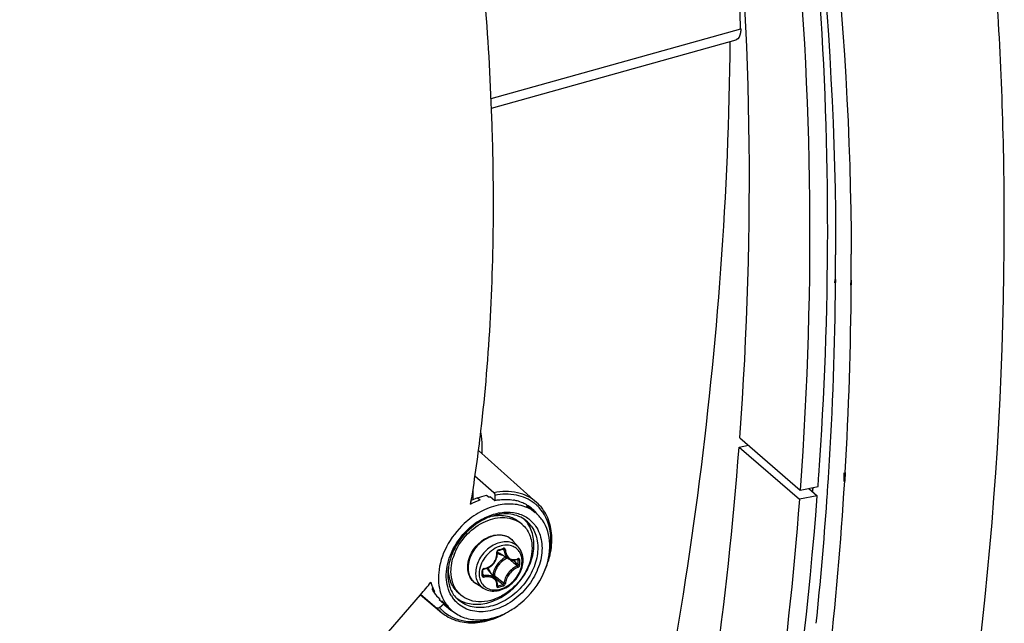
# Model space of a CAD drawing. Header units: millimetres. Extents: x 0 to 420, y 0 to 297.
# Tile 498 of 514: x 388 to 397, y 209 to 215. Entities that reach past the tile are written whole.
import ezdxf

# ---------------------------------------------------------------- set-up
doc = ezdxf.new("R2010")
doc.units = ezdxf.units.MM
doc.header["$LTSCALE"] = 23.1
doc.layers.get('0').update_dxf_attribs({"linetype": 'CONTINUOUS'})
doc.layers.add('02___PRT_ALL_AXES', color=7, linetype='CONTINUOUS')

msp = doc.modelspace()

# ---------------------------------------------------------------- linework, layer by layer
at = {"color": 7, "linetype": 'Continuous'}
for p, q in [((394.8163, 214.8884), (394.7974, 216.0086)), ((392.4189, 214.2173), (394.8203, 214.8896)), ((394.8162, 214.8931), (394.8203, 214.8896)), ((392.4223, 214.1251), (394.7746, 214.7837)), ((394.8106, 210.9525), (395.3906, 210.4503)), ((392.2968, 210.8292), (392.8566, 210.3313)), ((394.804, 210.8639), (394.8932, 210.881)), ((394.804, 210.8639), (395.384, 210.3616)), ((392.4454, 210.4244), (392.2635, 210.5847)), ((392.2453, 210.357), (392.2453, 210.4623)), ((395.3906, 210.4503), (395.5631, 210.4833)), ((395.4738, 210.4662), (395.5564, 210.3947)), ((395.5113, 210.4734), (395.5087, 210.436)), ((395.5128, 210.4737), (395.5099, 210.4363)), ((392.2873, 210.3754), (392.2277, 210.3492)), ((392.2873, 210.3754), (392.3119, 210.3552)), ((392.3739, 210.4004), (392.3985, 210.3802)), ((392.4107, 210.387), (392.4083, 210.3818)), ((392.4107, 210.387), (392.4553, 210.3503)), ((392.4553, 210.3985), (392.4553, 210.3503)), ((395.5564, 210.3947), (395.384, 210.3616)), ((392.2217, 210.3138), (392.2277, 210.3492)), ((392.2223, 210.3131), (392.2281, 210.3487)), ((392.7595, 210.3003), (392.8418, 210.2346)), ((392.717, 210.12), (392.692, 210.1417)), ((392.5311, 209.8815), (392.5422, 209.8755)), ((392.682, 209.9001), (392.6266, 209.9626)), ((392.4868, 209.8687), (392.5017, 209.8729)), ((392.588, 209.7863), (392.4952, 209.8438)), ((392.6283, 209.7739), (392.6307, 209.7719)), ((392.6718, 209.782), (392.6789, 209.7783)), ((392.6756, 209.7839), (392.6747, 209.7832)), ((392.6747, 209.7832), (392.6761, 209.7836)), ((392.6761, 209.7836), (392.6766, 209.7837)), ((392.3387, 209.6592), (392.3385, 209.6779)), ((392.3385, 209.6306), (392.3387, 209.6541)), ((392.3386, 209.6375), (392.3479, 209.6251)), ((392.3387, 209.6541), (392.3387, 209.6592)), ((392.4602, 209.5975), (392.3902, 209.6808)), ((392.4371, 209.6302), (392.4335, 209.6292)), ((392.4468, 209.6134), (392.4625, 209.6001)), ((392.4625, 209.6001), (392.4802, 209.5851)), ((391.8532, 209.5201), (391.8513, 209.4941)), ((392.3406, 209.5058), (392.2708, 209.5517)), ((392.478, 209.5292), (392.4789, 209.5284)), ((392.4787, 209.5363), (392.4847, 209.5281)), ((392.4787, 209.5363), (392.4815, 209.5325)), ((392.4789, 209.5284), (392.4798, 209.5279)), ((391.7389, 209.4423), (391.9399, 209.2728)), ((391.7418, 209.4458), (391.8972, 209.3147)), ((391.8513, 209.4941), (391.8749, 209.472)), ((391.8672, 209.4679), (391.8677, 209.4671)), ((391.8672, 209.4678), (391.8677, 209.4671)), ((391.8749, 209.472), (391.8745, 209.4727)), ((391.8947, 209.4316), (391.9182, 209.4095)), ((392.1279, 209.4397), (392.1029, 209.4613)), ((391.9241, 209.4034), (391.9193, 209.394)), ((391.9622, 209.3538), (391.9193, 209.394)), ((391.9222, 209.3192), (391.9622, 209.3538)), ((391.9434, 209.3833), (392.0323, 209.2999)), ((391.9838, 209.3317), (391.9622, 209.3538))]:
    msp.add_line(p, q, dxfattribs=at)
for points in [[(392.5017, 209.8729), (392.5106, 209.8754), (392.5194, 209.878), (392.5342, 209.8824)], [(392.5342, 209.8824), (392.5348, 209.8826), (392.5359, 209.8827), (392.5368, 209.8826), (392.5375, 209.8824), (392.5378, 209.8823)], [(392.3494, 209.6893), (392.359, 209.6911), (392.3717, 209.6947), (392.3841, 209.6993), (392.396, 209.705), (392.4075, 209.7118), (392.4184, 209.7195), (392.4287, 209.7282), (392.4382, 209.7376), (392.4468, 209.7479), (392.4545, 209.7588), (392.4613, 209.7702), (392.4671, 209.7822), (392.4717, 209.7945), (392.4753, 209.8071), (392.4777, 209.8199), (392.4789, 209.8328), (392.4789, 209.8457)], [(392.4789, 209.8457), (392.4781, 209.8562), (392.4781, 209.8576), (392.4783, 209.8591), (392.4788, 209.8607), (392.4795, 209.8622), (392.4803, 209.8637), (392.4813, 209.865), (392.4824, 209.8662), (392.4837, 209.8672), (392.485, 209.868), (392.4863, 209.8686), (392.4868, 209.8687)], [(392.5879, 209.7863), (392.5917, 209.7841), (392.6, 209.7801), (392.6089, 209.777), (392.6181, 209.775), (392.6276, 209.7739)], [(392.6276, 209.7739), (392.6374, 209.7739), (392.6473, 209.775), (392.6573, 209.7771), (392.6673, 209.7802), (392.6747, 209.7832)], [(392.3385, 209.6779), (392.3386, 209.6787), (392.3388, 209.68), (392.3393, 209.6814), (392.34, 209.6828), (392.3409, 209.6841), (392.342, 209.6854), (392.3432, 209.6865), (392.3446, 209.6874), (392.346, 209.6882), (392.3475, 209.6888), (392.3489, 209.6892), (392.3494, 209.6893)], [(392.3392, 209.6282), (392.3389, 209.6287), (392.3387, 209.6294), (392.3385, 209.6302), (392.3385, 209.6306)], [(392.4734, 209.5749), (392.4696, 209.5833), (392.4649, 209.5912), (392.4602, 209.5974)], [(392.4781, 209.5301), (392.4788, 209.5373), (392.479, 209.5472), (392.4781, 209.5568), (392.4763, 209.5661), (392.4734, 209.5749)], [(392.478, 209.5292), (392.4781, 209.5292), (392.4781, 209.5291), (392.4781, 209.5292), (392.478, 209.5295), (392.4781, 209.5301)]]:
    msp.add_lwpolyline(points, dxfattribs=at)
for centre, radius, start, end in [((394.5261, 214.8906), 0.2942, 359.54802, 359.7923), ((360.6698, 213.0566), 34.988, 355.78222, 355.95832), ((392.5106, 209.8391), 0.5526, 100.33091, 101.70187), ((392.5616, 209.948), 0.4116, 75.01192, 79.76012), ((392.5682, 209.9719), 0.3869, 66.2771, 75.0359), ((392.5761, 209.9906), 0.3666, 59.92592, 66.23283), ((392.5791, 209.996), 0.3604, 59.30474, 59.90671), ((392.5815, 210), 0.3557, 51.38912, 59.31351), ((392.5305, 210.001), 0.3867, 43.29663, 47.2978), ((392.6221, 209.9594), 0.3521, 51.40492, 60.41329), ((392.583, 210.0021), 0.3531, 44.16412, 51.36607), ((392.5489, 210.0185), 0.3613, 39.0989, 43.29239), ((392.5988, 210.0216), 0.3829, 47.57215, 52.21409), ((392.5981, 210.0208), 0.384, 42.93519, 47.56836), ((392.5389, 209.9651), 0.2837, 42.65384, 45.69266), ((392.5594, 210.0271), 0.3477, 38.13841, 39.07755), ((392.5804, 209.9997), 0.3566, 38.9283, 44.15239), ((392.5766, 209.9966), 0.3616, 36.7498, 38.93304), ((392.6695, 209.5683), 0.6909, 130.90081, 132.28464), ((392.6601, 209.5796), 0.6763, 123.94263, 130.92046), ((392.5506, 209.9278), 0.2542, 49.1138, 56.51182), ((392.5381, 209.9643), 0.2849, 42.00251, 42.65523), ((392.5356, 209.9622), 0.2882, 34.71844, 41.98672), ((392.5728, 209.9329), 0.2877, 34.74605, 51.27615), ((392.5113, 209.8605), 0.1539, 50.53518, 52.38989), ((392.5115, 209.8607), 0.1537, 47.20358, 50.53486), ((391.9568, 211.8082), 2.0045, 285.39308, 286.80749), ((392.5776, 209.6771), 0.2432, 108.97655, 109.22936), ((392.5109, 209.8602), 0.1545, 41.53019, 47.1948), ((392.6029, 209.5968), 0.6194, 158.58314, 159.04535), ((392.6142, 209.5923), 0.6316, 156.18142, 158.57639), ((392.5414, 209.6477), 0.5108, 159.68136, 163.43785), ((392.5425, 209.9201), 0.0898, 224.14979, 225.13489), ((392.5427, 209.9204), 0.0901, 225.16768, 238.19258), ((392.6436, 209.6185), 0.202, 114.0645, 126.40526), ((392.6332, 209.8866), 0.1071, 290.31697, 292.26307), ((392.632, 209.8896), 0.1103, 292.2624, 294.07545), ((392.4795, 209.6355), 0.4778, 172.64471, 173.57259), ((392.4903, 209.6341), 0.4886, 170.97956, 172.64118), ((392.4066, 209.6889), 0.3988, 176.85314, 179.98584), ((392.3547, 209.6735), 0.0216, 99.06376, 106.76369), ((392.3211, 209.6228), 0.0902, 40.02572, 53.88647), ((392.6573, 209.6006), 0.2113, 135.09832, 148.10442), ((384.491, 200.2122), 12.5417, 49.56104, 49.72441), ((385.2261, 201.0736), 11.4092, 49.26308, 49.56466), ((384.6476, 200.2756), 12.4061, 49.65654, 49.94798), ((391.2136, 209.7546), 1.4654, 0.00233, 0.92882), ((391.2623, 209.7546), 1.4168, 359.05537, 0.00295), ((391.2154, 209.7537), 1.4783, 0.0024, 0.92888), ((391.2645, 209.7537), 1.4292, 359.05547, 0.00301), ((390.1913, 209.6493), 2.1407, 0.00233, 0.64253), ((390.2713, 209.6493), 2.0607, 359.34524, 0.00194), ((392.3358, 209.6306), 0.00271, 351.60329, 359.32144), ((392.3059, 209.6225), 0.1114, 16.50857, 23.3442), ((400.103, 218.7144), 11.8794, 229.89404, 230.16205), ((376.5902, 222.2161), 19.8157, 319.86167, 320.31526), ((392.2424, 209.6687), 0.4171, 194.7631, 200.91006), ((392.2158, 209.6584), 0.3885, 200.89904, 208.5514), ((399.5931, 218.0067), 11.0235, 229.81565, 230.16603), ((392.1099, 210.9152), 1.4368, 285.12112, 287.07727), ((392.1106, 210.9133), 1.4495, 285.13021, 287.08635), ((399.1546, 217.5772), 10.3986, 230.16047, 230.51372), ((392.1767, 209.6724), 0.371, 208.72649, 210.70742), ((392.1714, 209.6692), 0.3648, 210.70555, 213.50232), ((392.1632, 209.6637), 0.3549, 213.62951, 220.83979), ((392.1812, 209.6369), 0.3477, 220.85049, 222.80804), ((392.3057, 209.5908), 0.3128, 210.79009, 214.71405), ((392.2995, 209.5866), 0.3052, 214.72363, 222.49614), ((392.2842, 209.5993), 0.2748, 214.69889, 226.77666), ((392.2549, 209.637), 0.2824, 231.41242, 236.28994), ((392.2944, 209.6319), 0.2543, 221.70798, 229.09647), ((392.1953, 209.5755), 0.396, 221.18357, 229.84642), ((392.2112, 209.5738), 0.3851, 221.37611, 225.97491), ((392.2961, 209.5717), 0.3795, 208.25195, 208.50269), ((392.2879, 209.5671), 0.3701, 208.47923, 214.6989), ((392.1827, 209.6305), 0.3541, 233.68307, 237.60805), ((392.2753, 209.5584), 0.3548, 214.70639, 226.77538), ((392.2254, 209.5891), 0.3531, 226.82671, 227.67453), ((392.2252, 209.5889), 0.3527, 227.67481, 232.31612), ((392.1848, 209.6338), 0.3579, 237.60856, 240.35669), ((392.2097, 209.5723), 0.3831, 225.97758, 230.58978), ((392.2264, 209.5906), 0.3548, 232.32547, 237.56827), ((392.2293, 209.5952), 0.3603, 237.56928, 241.60282)]:
    msp.add_arc(centre, radius, start, end, dxfattribs=at)
for points, knots in [([(394.8106, 210.9525), (394.9581, 212.9553), (394.9092, 216.8922), (393.8925, 221.653), (392.5202, 225.1208), (391.2403, 227.5118), (389.7093, 229.7002), (388.5256, 231.0158), (387.8992, 231.6308)], [0, 0, 0, 0, 0.267931, 0.521893, 0.644466, 0.764591, 0.88287, 1, 1, 1, 1]), ([(388.6138, 230.9952), (389.2295, 230.3799), (390.3922, 229.0658), (391.8951, 226.8849), (393.1507, 224.5063), (394.4962, 221.0609), (395.4912, 216.3384), (395.5368, 212.4355), (395.3906, 210.4503)], [0, 0, 0, 0, 0.117112, 0.235408, 0.355567, 0.478175, 0.732163, 1, 1, 1, 1]), ([(397.355, 213.0081), (397.355, 213.7737), (397.2556, 216.743), (396.7414, 219.7036), (396.102, 221.8142)], [0, 0, 0, 0, 0.257687, 1, 1, 1, 1]), ([(395.5708, 210.5905), (395.681, 212.1496), (395.6923, 215.2234), (395.2475, 218.2676), (394.9096, 219.7285)], [0, 0, 0, 0, 0.51037, 1, 1, 1, 1]), ([(392.4409, 213.2139), (392.4409, 213.4629), (392.4235, 214.4954), (392.3401, 215.5263), (392.2458, 216.3041)], [0, 0, 0, 0, 0.241202, 1, 1, 1, 1]), ([(394.8202, 214.8883), (394.8201, 214.8752), (394.8181, 214.838), (394.7996, 214.7907), (394.7746, 214.7837)], [0, 0, 0, 0, 0.335975, 1, 1, 1, 1]), ([(378.9757, 181.8709), (381.3571, 184.074), (385.6919, 188.9116), (389.8774, 195.8119), (392.3241, 201.6351), (394.0782, 207.3942), (394.6905, 211.8509), (394.7189, 214.7681)], [0, 0, 0, 0, 0.260218, 0.517594, 0.643305, 0.766, 1, 1, 1, 1]), ([(392.2281, 210.3487), (392.2641, 210.5721), (392.3943, 211.5217), (392.4409, 212.4818), (392.4409, 213.2139)], [0, 0, 0, 0, 0.236061, 1, 1, 1, 1]), ([(395.9255, 202.8161), (396.16, 203.6689), (396.9689, 207.0087), (397.355, 210.4563), (397.355, 213.0081)], [0, 0, 0, 0, 0.257378, 1, 1, 1, 1]), ([(392.3186, 210.9979), (392.3213, 210.9821), (392.3305, 210.917), (392.3316, 210.8508), (392.3283, 210.8012)], [0, 0, 0, 0, 0.243955, 1, 1, 1, 1]), ([(376.3864, 178.6276), (378.9724, 180.6185), (382.5671, 184.0162), (386.6173, 189.1506), (389.2512, 193.2623), (391.4281, 197.557), (393.6377, 203.3356), (394.5758, 207.869), (394.804, 210.8639)], [0, 0, 0, 0, 0.256713, 0.385748, 0.513858, 0.640132, 0.763745, 1, 1, 1, 1]), ([(395.384, 210.3616), (395.1558, 207.3667), (394.2177, 202.8333), (392.0081, 197.0548), (389.8312, 192.76), (387.1973, 188.6483), (383.1471, 183.5139), (379.5524, 180.1162), (376.9664, 178.1253)], [0, 0, 0, 0, 0.236255, 0.359868, 0.486142, 0.614252, 0.743287, 1, 1, 1, 1]), ([(392.8566, 210.3313), (392.8051, 210.3772), (392.6688, 210.4439), (392.5194, 210.4395), (392.4454, 210.4244)], [0, 0, 0, 0, 0.477261, 1, 1, 1, 1]), ([(392.4454, 210.4244), (392.4469, 210.4231), (392.4526, 210.4155), (392.4553, 210.4059), (392.4553, 210.3985)], [0, 0, 0, 0, 0.21372, 1, 1, 1, 1]), ([(392.8334, 210.3242), (392.7838, 210.3627), (392.6578, 210.417), (392.5226, 210.412), (392.4553, 210.3985)], [0, 0, 0, 0, 0.477878, 1, 1, 1, 1]), ([(392.4553, 210.3503), (392.4706, 210.3533), (392.53, 210.3623), (392.5911, 210.361), (392.6348, 210.3531)], [0, 0, 0, 0, 0.259924, 1, 1, 1, 1]), ([(392.6291, 198.3291), (393.4286, 200.2915), (394.7266, 204.2518), (395.4019, 208.3686), (395.5564, 210.3947)], [0, 0, 0, 0, 0.510494, 1, 1, 1, 1]), ([(392.796, 210.2656), (392.7518, 210.2907), (392.6472, 210.323), (392.4782, 210.3108), (392.3085, 210.2447), (392.2066, 210.1704), (392.1595, 210.1267)], [0, 0, 0, 0, 0.220283, 0.459909, 0.72167, 1, 1, 1, 1]), ([(392.9285, 209.6622), (392.9569, 209.7222), (392.9988, 209.8451), (393.0101, 210.0327), (392.9653, 210.2034), (392.897, 210.2954), (392.8566, 210.3313)], [0, 0, 0, 0, 0.277354, 0.535686, 0.7743, 1, 1, 1, 1]), ([(392.9732, 209.8086), (392.9944, 209.8941), (393.0068, 210.0656), (392.9324, 210.2253), (392.8792, 210.2824)], [0, 0, 0, 0, 0.530212, 1, 1, 1, 1]), ([(392.0624, 209.8251), (392.0871, 209.8918), (392.1637, 210.0159), (392.3049, 210.1271), (392.4323, 210.1761), (392.5263, 210.1894), (392.6149, 210.1788), (392.6678, 210.1551), (392.6909, 210.1398)], [0, 0, 0, 0, 0.270012, 0.538889, 0.665622, 0.784297, 0.895035, 1, 1, 1, 1]), ([(392.4316, 210.2002), (392.412, 210.1941), (392.3318, 210.1638), (392.2591, 210.1149), (392.2108, 210.0712)], [0, 0, 0, 0, 0.240133, 1, 1, 1, 1]), ([(392.2825, 210.1406), (392.3223, 210.1674), (392.4052, 210.2109), (392.537, 210.2422), (392.6634, 210.2347), (392.7385, 210.202), (392.7702, 210.18)], [0, 0, 0, 0, 0.278081, 0.537427, 0.776316, 1, 1, 1, 1]), ([(392.7528, 210.1574), (392.7121, 210.1899), (392.6025, 210.2329), (392.4882, 210.2177), (392.4316, 210.2002)], [0, 0, 0, 0, 0.467594, 1, 1, 1, 1]), ([(392.4316, 210.1996), (392.4784, 210.209), (392.5511, 210.2106), (392.6385, 210.1804), (392.6757, 210.1559), (392.692, 210.1417)], [0, 0, 0, 0, 0.520571, 0.763516, 1, 1, 1, 1]), ([(392.1595, 210.1267), (392.0912, 210.0635), (391.9785, 209.9174), (391.9218, 209.7403), (391.9141, 209.653)], [0, 0, 0, 0, 0.515032, 1, 1, 1, 1]), ([(392.2108, 210.0712), (392.1913, 210.0535), (392.1183, 209.9792), (392.0623, 209.8877), (392.0353, 209.8149)], [0, 0, 0, 0, 0.253634, 1, 1, 1, 1]), ([(392.0364, 209.8473), (392.046, 209.869), (392.0895, 209.9546), (392.1512, 210.0309), (392.2046, 210.0795)], [0, 0, 0, 0, 0.247117, 1, 1, 1, 1]), ([(392.8463, 210.1037), (392.8764, 210.0603), (392.916, 209.9511), (392.9038, 209.7719), (392.8303, 209.5937), (392.7056, 209.4384), (392.546, 209.3256), (392.3709, 209.2707), (392.2011, 209.2839), (392.1085, 209.3432), (392.0744, 209.3804)], [0, 0, 0, 0, 0.111601, 0.235694, 0.371611, 0.512961, 0.65114, 0.778817, 0.893431, 1, 1, 1, 1]), ([(392.8092, 210.0969), (392.837, 210.0567), (392.8741, 209.9561), (392.8647, 209.7906), (392.7992, 209.625), (392.6864, 209.4791), (392.5406, 209.3708), (392.3791, 209.314), (392.2204, 209.3181), (392.1303, 209.3669), (392.096, 209.399)], [0, 0, 0, 0, 0.111188, 0.234535, 0.369608, 0.510439, 0.648802, 0.777413, 0.893182, 1, 1, 1, 1]), ([(392.0982, 209.4021), (392.1362, 209.3768), (392.23, 209.3434), (392.3837, 209.3557), (392.5362, 209.4219), (392.6709, 209.5332), (392.7729, 209.6766), (392.8301, 209.8357), (392.8352, 209.993), (392.799, 210.088), (392.7724, 210.1263)], [0, 0, 0, 0, 0.107975, 0.226362, 0.356798, 0.495317, 0.63487, 0.76804, 0.889766, 1, 1, 1, 1]), ([(392.717, 210.12), (392.7322, 210.1069), (392.7599, 210.0764), (392.8009, 210.0019), (392.8122, 209.9361), (392.8122, 209.8924)], [0, 0, 0, 0, 0.238021, 0.481682, 1, 1, 1, 1]), ([(392.9288, 209.6621), (392.9648, 209.7463), (393.0055, 209.9187), (392.9568, 210.0944), (392.9113, 210.16)], [0, 0, 0, 0, 0.534083, 1, 1, 1, 1]), ([(392.6053, 209.9825), (392.589, 209.995), (392.5496, 210.0141), (392.4822, 210.0195), (392.4115, 210.0031), (392.3433, 209.9669), (392.2829, 209.914), (392.2213, 209.8299), (392.1968, 209.7522), (392.1968, 209.7022)], [0, 0, 0, 0, 0.104897, 0.216899, 0.338904, 0.47012, 0.607003, 0.744549, 1, 1, 1, 1]), ([(392.2015, 209.7727), (392.2141, 209.8224), (392.2653, 209.916), (392.3505, 209.98), (392.398, 209.9995)], [0, 0, 0, 0, 0.499995, 1, 1, 1, 1]), ([(392.398, 209.9995), (392.4185, 210.008), (392.4605, 210.02), (392.5242, 210.0204), (392.5823, 210.0018), (392.6138, 209.977), (392.6266, 209.9626)], [0, 0, 0, 0, 0.270574, 0.524505, 0.765155, 1, 1, 1, 1]), ([(392.8122, 209.8924), (392.8122, 209.8083), (392.7703, 209.6779), (392.6655, 209.538), (392.5632, 209.4507), (392.4481, 209.3925), (392.3297, 209.3684), (392.2177, 209.3818), (392.1538, 209.4172), (392.1278, 209.4397)], [0, 0, 0, 0, 0.256473, 0.394543, 0.531644, 0.662632, 0.784011, 0.89531, 1, 1, 1, 1]), ([(392.6125, 209.9443), (392.5948, 209.9496), (392.5561, 209.9546), (392.4966, 209.9453), (392.4374, 209.9204), (392.3639, 209.8689), (392.2939, 209.7804), (392.2696, 209.6924), (392.2696, 209.6502)], [0, 0, 0, 0, 0.108641, 0.225762, 0.35139, 0.483442, 0.751147, 1, 1, 1, 1]), ([(392.4975, 209.9067), (392.4706, 209.8973), (392.4186, 209.8682), (392.3381, 209.7868), (392.3034, 209.7003), (392.3034, 209.6445)], [0, 0, 0, 0, 0.249772, 0.51087, 1, 1, 1, 1]), ([(392.6313, 209.9062), (392.6117, 209.9148), (392.566, 209.9234), (392.5208, 209.9147), (392.4985, 209.907)], [0, 0, 0, 0, 0.47597, 1, 1, 1, 1]), ([(392.5364, 209.8894), (392.5365, 209.8885), (392.5366, 209.8862), (392.5358, 209.8829), (392.5342, 209.8824)], [0, 0, 0, 0, 0.339767, 1, 1, 1, 1]), ([(392.5556, 209.8753), (392.5553, 209.8798), (392.552, 209.887), (392.5433, 209.8905), (392.5386, 209.89), (392.5364, 209.8894)], [0, 0, 0, 0, 0.502703, 0.74499, 1, 1, 1, 1]), ([(392.5422, 209.8755), (392.5421, 209.8762), (392.5416, 209.8789), (392.5396, 209.8813), (392.5378, 209.8823)], [0, 0, 0, 0, 0.264576, 1, 1, 1, 1]), ([(392.682, 209.9001), (392.6728, 209.9103), (392.6514, 209.9286), (392.6258, 209.9402), (392.6125, 209.9443)], [0, 0, 0, 0, 0.49562, 1, 1, 1, 1]), ([(392.7163, 209.7637), (392.7163, 209.7794), (392.7129, 209.8098), (392.6961, 209.8515), (392.6685, 209.8852), (392.6442, 209.9005), (392.6313, 209.9062)], [0, 0, 0, 0, 0.267263, 0.518158, 0.759229, 1, 1, 1, 1]), ([(392.7263, 209.7749), (392.7263, 209.7979), (392.7195, 209.8434), (392.6965, 209.8836), (392.682, 209.9001)], [0, 0, 0, 0, 0.512429, 1, 1, 1, 1]), ([(392.037, 209.4307), (392.0052, 209.4842), (391.9715, 209.6192), (391.9993, 209.7526), (392.0244, 209.8183)], [0, 0, 0, 0, 0.469284, 1, 1, 1, 1]), ([(392.0353, 209.8149), (392.0321, 209.8063), (392.0204, 209.7723), (392.0119, 209.7372), (392.0077, 209.7107)], [0, 0, 0, 0, 0.255571, 1, 1, 1, 1]), ([(392.0327, 209.6674), (392.0327, 209.6777), (392.0344, 209.7202), (392.0426, 209.7624), (392.0518, 209.7933)], [0, 0, 0, 0, 0.242407, 1, 1, 1, 1]), ([(392.3513, 209.6948), (392.369, 209.6976), (392.4041, 209.7107), (392.4458, 209.7479), (392.4714, 209.7972), (392.4748, 209.834), (392.4727, 209.8514)], [0, 0, 0, 0, 0.24849, 0.504031, 0.757203, 1, 1, 1, 1]), ([(392.4889, 209.8757), (392.484, 209.8743), (392.4751, 209.8674), (392.4721, 209.8565), (392.4727, 209.8514)], [0, 0, 0, 0, 0.497141, 1, 1, 1, 1]), ([(392.4727, 209.8513), (392.4742, 209.8518), (392.4763, 209.8525), (392.4782, 209.8546), (392.4781, 209.8555)], [0, 0, 0, 0, 0.63264, 1, 1, 1, 1]), ([(392.4788, 209.8438), (392.4821, 209.8414), (392.4961, 209.8324), (392.5124, 209.8272), (392.5248, 209.8254)], [0, 0, 0, 0, 0.245283, 1, 1, 1, 1]), ([(392.4889, 209.8757), (392.489, 209.8748), (392.4891, 209.8725), (392.4884, 209.8692), (392.4868, 209.8687)], [0, 0, 0, 0, 0.348, 1, 1, 1, 1]), ([(392.5752, 209.7943), (392.569, 209.792), (392.5443, 209.7808), (392.5222, 209.7642), (392.5077, 209.7497)], [0, 0, 0, 0, 0.242416, 1, 1, 1, 1]), ([(392.5422, 209.8755), (392.5432, 209.8572), (392.5507, 209.8226), (392.5742, 209.7949), (392.5879, 209.7863)], [0, 0, 0, 0, 0.531229, 1, 1, 1, 1]), ([(392.5556, 209.8752), (392.5532, 209.8746), (392.5487, 209.8742), (392.5441, 209.8746), (392.5422, 209.8755)], [0, 0, 0, 0, 0.5364, 1, 1, 1, 1]), ([(392.5556, 209.8753), (392.5563, 209.8628), (392.5607, 209.8391), (392.577, 209.8082), (392.6021, 209.7868), (392.6229, 209.7811), (392.6331, 209.7804)], [0, 0, 0, 0, 0.279104, 0.533854, 0.769255, 1, 1, 1, 1]), ([(392.6331, 209.7804), (392.6362, 209.7802), (392.6488, 209.7801), (392.6614, 209.7828), (392.6704, 209.7862)], [0, 0, 0, 0, 0.242499, 1, 1, 1, 1]), ([(392.677, 209.7889), (392.677, 209.7883), (392.677, 209.7866), (392.6765, 209.7847), (392.6756, 209.7839)], [0, 0, 0, 0, 0.296838, 1, 1, 1, 1]), ([(392.6935, 209.7777), (392.6934, 209.7817), (392.691, 209.7884), (392.6829, 209.7907), (392.6789, 209.7897), (392.677, 209.7889)], [0, 0, 0, 0, 0.500392, 0.734456, 1, 1, 1, 1]), ([(392.1932, 209.7079), (392.1932, 209.7132), (392.1939, 209.735), (392.1975, 209.7567), (392.2015, 209.7727)], [0, 0, 0, 0, 0.244438, 1, 1, 1, 1]), ([(392.2708, 209.5517), (392.2586, 209.5597), (392.2361, 209.5793), (392.2025, 209.63), (392.1932, 209.677), (392.1932, 209.7079)], [0, 0, 0, 0, 0.241984, 0.486768, 1, 1, 1, 1]), ([(392.1968, 209.7022), (392.1968, 209.6722), (392.2056, 209.6268), (392.2378, 209.578), (392.2592, 209.5593), (392.2708, 209.5517)], [0, 0, 0, 0, 0.517982, 0.760912, 1, 1, 1, 1]), ([(392.3273, 209.5549), (392.3378, 209.5382), (392.3667, 209.5084), (392.4268, 209.4869), (392.4945, 209.49), (392.5626, 209.5159), (392.6248, 209.5614), (392.6897, 209.6391), (392.7163, 209.7149), (392.7163, 209.7637)], [0, 0, 0, 0, 0.105488, 0.213714, 0.331476, 0.460622, 0.598286, 0.738716, 1, 1, 1, 1]), ([(392.3485, 209.6942), (392.3439, 209.6928), (392.3356, 209.6872), (392.3318, 209.6778), (392.3319, 209.6733)], [0, 0, 0, 0, 0.515676, 1, 1, 1, 1]), ([(392.3406, 209.5058), (392.3577, 209.4946), (392.3974, 209.4783), (392.463, 209.4756), (392.5298, 209.4929), (392.5929, 209.5278), (392.6481, 209.5775), (392.7043, 209.656), (392.7263, 209.7282), (392.7263, 209.7749)], [0, 0, 0, 0, 0.11076, 0.226584, 0.349536, 0.479279, 0.613227, 0.747471, 1, 1, 1, 1]), ([(392.3513, 209.6948), (392.3513, 209.6935), (392.3512, 209.6916), (392.3501, 209.6894), (392.3494, 209.6893)], [0, 0, 0, 0, 0.650306, 1, 1, 1, 1]), ([(392.4082, 209.6666), (392.4068, 209.6698), (392.4008, 209.682), (392.3924, 209.6929), (392.385, 209.6998)], [0, 0, 0, 0, 0.255247, 1, 1, 1, 1]), ([(392.478, 209.7122), (392.4739, 209.7056), (392.4597, 209.6797), (392.4514, 209.6502), (392.4503, 209.6284)], [0, 0, 0, 0, 0.261592, 1, 1, 1, 1]), ([(392.5237, 209.7811), (392.5157, 209.7752), (392.4858, 209.7499), (392.4625, 209.7165), (392.4512, 209.6894)], [0, 0, 0, 0, 0.251119, 1, 1, 1, 1]), ([(392.6716, 209.7185), (392.6549, 209.7124), (392.6222, 209.6931), (392.5821, 209.6525), (392.5531, 209.6043), (392.5433, 209.5687), (392.5422, 209.5518)], [0, 0, 0, 0, 0.24174, 0.507568, 0.769195, 1, 1, 1, 1]), ([(392.677, 209.706), (392.6614, 209.7001), (392.6309, 209.6818), (392.5934, 209.6437), (392.5662, 209.5986), (392.5567, 209.5653), (392.5556, 209.5495)], [0, 0, 0, 0, 0.241461, 0.507728, 0.769702, 1, 1, 1, 1]), ([(392.6716, 209.7185), (392.6727, 209.719), (392.6768, 209.722), (392.679, 209.7274), (392.6789, 209.7312)], [0, 0, 0, 0, 0.233629, 1, 1, 1, 1]), ([(392.677, 209.706), (392.6772, 209.7096), (392.6756, 209.7144), (392.6724, 209.7179), (392.6716, 209.7185)], [0, 0, 0, 0, 0.766459, 1, 1, 1, 1]), ([(392.6789, 209.7783), (392.6789, 209.7789), (392.6788, 209.7809), (392.6777, 209.783), (392.6765, 209.7837)], [0, 0, 0, 0, 0.295427, 1, 1, 1, 1]), ([(392.677, 209.706), (392.6792, 209.7069), (392.6878, 209.7123), (392.6933, 209.7225), (392.6935, 209.7301)], [0, 0, 0, 0, 0.2401, 1, 1, 1, 1]), ([(392.6935, 209.7777), (392.6911, 209.7767), (392.686, 209.7761), (392.6809, 209.777), (392.6789, 209.7783)], [0, 0, 0, 0, 0.520163, 1, 1, 1, 1]), ([(392.6935, 209.7301), (392.6911, 209.7291), (392.686, 209.7286), (392.6808, 209.7298), (392.6789, 209.7312)], [0, 0, 0, 0, 0.516682, 1, 1, 1, 1]), ([(391.9141, 209.653), (391.912, 209.6294), (391.9093, 209.5404), (391.9308, 209.4497), (391.9618, 209.3921)], [0, 0, 0, 0, 0.265545, 1, 1, 1, 1]), ([(392.0048, 209.689), (391.9997, 209.6444), (392.0019, 209.5574), (392.0352, 209.476), (392.0583, 209.4428)], [0, 0, 0, 0, 0.526183, 1, 1, 1, 1]), ([(392.1028, 209.4613), (392.0876, 209.4745), (392.06, 209.505), (392.019, 209.5795), (392.0077, 209.6452), (392.0077, 209.689)], [0, 0, 0, 0, 0.238021, 0.481682, 1, 1, 1, 1]), ([(392.1045, 209.4627), (392.081, 209.4891), (392.0435, 209.5549), (392.0327, 209.6292), (392.0327, 209.6674)], [0, 0, 0, 0, 0.481107, 1, 1, 1, 1]), ([(392.2696, 209.6502), (392.2696, 209.6429), (392.2709, 209.615), (392.278, 209.5873), (392.2867, 209.5686)], [0, 0, 0, 0, 0.261199, 1, 1, 1, 1]), ([(392.3034, 209.6445), (392.3034, 209.6284), (392.3071, 209.597), (392.3194, 209.5678), (392.3273, 209.5549)], [0, 0, 0, 0, 0.516185, 1, 1, 1, 1]), ([(392.3319, 209.6258), (392.3318, 209.6235), (392.3328, 209.6191), (392.3389, 209.6119), (392.3467, 209.611), (392.3513, 209.612)], [0, 0, 0, 0, 0.245151, 0.483798, 1, 1, 1, 1]), ([(392.3319, 209.6733), (392.3328, 209.6735), (392.3353, 209.6741), (392.3386, 209.6761), (392.3385, 209.6779)], [0, 0, 0, 0, 0.335626, 1, 1, 1, 1]), ([(392.3319, 209.6258), (392.3327, 209.6259), (392.3353, 209.6265), (392.3382, 209.6284), (392.3385, 209.6302)], [0, 0, 0, 0, 0.321323, 1, 1, 1, 1]), ([(392.3392, 209.6282), (392.3401, 209.627), (392.3429, 209.625), (392.3463, 209.6248), (392.3479, 209.6251)], [0, 0, 0, 0, 0.481798, 1, 1, 1, 1]), ([(392.4602, 209.5975), (392.4544, 209.6043), (392.4397, 209.6165), (392.4122, 209.6271), (392.3807, 209.6302), (392.3589, 209.6275), (392.3479, 209.6251)], [0, 0, 0, 0, 0.222882, 0.461558, 0.720944, 1, 1, 1, 1]), ([(392.3513, 209.612), (392.3513, 209.6144), (392.3505, 209.6189), (392.349, 209.6233), (392.3479, 209.6251)], [0, 0, 0, 0, 0.526671, 1, 1, 1, 1]), ([(392.4635, 209.5765), (392.4588, 209.5844), (392.4456, 209.599), (392.4181, 209.6123), (392.3855, 209.6169), (392.3628, 209.6145), (392.3513, 209.612)], [0, 0, 0, 0, 0.221381, 0.457911, 0.717649, 1, 1, 1, 1]), ([(392.4512, 209.6894), (392.4492, 209.6846), (392.442, 209.6655), (392.4379, 209.6453), (392.4371, 209.6302)], [0, 0, 0, 0, 0.258896, 1, 1, 1, 1]), ([(392.4372, 209.6302), (392.4395, 209.6308), (392.444, 209.6309), (392.4485, 209.6296), (392.4503, 209.6284)], [0, 0, 0, 0, 0.526419, 1, 1, 1, 1]), ([(392.4372, 209.6302), (392.4372, 209.6297), (392.4373, 209.6273), (392.4379, 209.625), (392.4385, 209.6233)], [0, 0, 0, 0, 0.234277, 1, 1, 1, 1]), ([(392.4427, 209.6182), (392.4456, 209.6197), (392.4489, 209.6232), (392.4502, 209.6274), (392.4503, 209.6284)], [0, 0, 0, 0, 0.762591, 1, 1, 1, 1]), ([(392.5954, 209.2861), (392.6319, 209.3071), (392.7709, 209.4039), (392.8788, 209.5454), (392.9288, 209.6621)], [0, 0, 0, 0, 0.248728, 1, 1, 1, 1]), ([(392.2867, 209.5686), (392.2927, 209.5559), (392.3078, 209.5321), (392.329, 209.5134), (392.3406, 209.5058)], [0, 0, 0, 0, 0.504391, 1, 1, 1, 1]), ([(392.4727, 209.5256), (392.474, 209.5345), (392.474, 209.5523), (392.4679, 209.5691), (392.4635, 209.5765)], [0, 0, 0, 0, 0.513521, 1, 1, 1, 1]), ([(392.4727, 209.5256), (392.4725, 209.5237), (392.4727, 209.5197), (392.4778, 209.513), (392.4849, 209.513), (392.4889, 209.5141)], [0, 0, 0, 0, 0.250198, 0.477776, 1, 1, 1, 1]), ([(392.4727, 209.5256), (392.4734, 209.5258), (392.4757, 209.5265), (392.4779, 209.5284), (392.4781, 209.5301)], [0, 0, 0, 0, 0.303916, 1, 1, 1, 1]), ([(392.4798, 209.5279), (392.4802, 209.5278), (392.4818, 209.5274), (392.4835, 209.5277), (392.4847, 209.5281)], [0, 0, 0, 0, 0.220787, 1, 1, 1, 1]), ([(392.4889, 209.5141), (392.4892, 209.5166), (392.4884, 209.5216), (392.4863, 209.5263), (392.4847, 209.5281)], [0, 0, 0, 0, 0.510568, 1, 1, 1, 1]), ([(392.5318, 209.5417), (392.5331, 209.542), (392.5376, 209.5439), (392.5417, 209.5482), (392.5422, 209.5518)], [0, 0, 0, 0, 0.265099, 1, 1, 1, 1]), ([(392.5364, 209.5278), (392.5367, 209.5303), (392.5358, 209.5353), (392.5336, 209.54), (392.5318, 209.5417)], [0, 0, 0, 0, 0.50766, 1, 1, 1, 1]), ([(392.5364, 209.5278), (392.5389, 209.5285), (392.5477, 209.5329), (392.555, 209.5422), (392.5556, 209.5495)], [0, 0, 0, 0, 0.257299, 1, 1, 1, 1]), ([(392.5556, 209.5495), (392.5522, 209.5484), (392.547, 209.5486), (392.543, 209.5511), (392.5422, 209.5518)], [0, 0, 0, 0, 0.768189, 1, 1, 1, 1]), ([(386.6361, 205.0362), (387.1195, 205.3399), (388.9804, 206.6095), (390.6553, 208.1569), (391.7391, 209.4422)], [0, 0, 0, 0, 0.253488, 1, 1, 1, 1]), ([(391.9222, 209.3192), (391.9202, 209.3175), (391.9132, 209.3126), (391.9019, 209.3108), (391.8972, 209.3147)], [0, 0, 0, 0, 0.295911, 1, 1, 1, 1]), ([(391.9399, 209.2728), (391.9802, 209.2389), (392.078, 209.1854), (392.2481, 209.1636), (392.4274, 209.1972), (392.5409, 209.2519), (392.5954, 209.2862)], [0, 0, 0, 0, 0.226396, 0.46519, 0.723138, 1, 1, 1, 1]), ([(391.9665, 209.2763), (392.0288, 209.2251), (392.2007, 209.1607), (392.3762, 209.1943), (392.4612, 209.2271)], [0, 0, 0, 0, 0.469551, 1, 1, 1, 1]), ([(392.0323, 209.2999), (392.0653, 209.269), (392.1465, 209.2187), (392.2914, 209.1928), (392.4472, 209.2149), (392.547, 209.2582), (392.5954, 209.2861)], [0, 0, 0, 0, 0.225482, 0.463112, 0.721089, 1, 1, 1, 1])]:
    msp.add_open_spline(points, degree=3, knots=knots, dxfattribs=at)
for points in [[(392.2217, 210.3139), (392.2507, 210.3298), (392.2809, 210.3437), (392.3119, 210.3552)], [(392.2873, 210.3754), (392.3155, 210.3858), (392.3445, 210.3943), (392.3739, 210.4004)], [(392.7702, 210.18), (392.7997, 210.1595), (392.8258, 210.1332), (392.8463, 210.1037)], [(392.9113, 210.16), (392.8919, 210.1879), (392.8683, 210.2134), (392.8418, 210.2346)]]:
    msp.add_open_spline(points, degree=3, dxfattribs=at)
at = {"layer": '02___PRT_ALL_AXES', "color": 7, "linetype": 'Continuous'}
for p, q in [((395.7243, 212.4752), (395.7232, 212.4447)), ((395.7319, 212.4774), (395.7317, 212.4471)), ((395.8787, 212.4697), (395.8771, 212.4222)), ((395.8826, 212.4708), (395.8824, 212.4237)), ((395.8128, 210.6162), (395.8099, 210.5332)), ((395.8246, 210.6189), (395.8196, 210.5354))]:
    msp.add_line(p, q, dxfattribs=at)
for centre, radius, start, end in [((363.034, 212.7132), 32.6988, 359.58678, 359.99975), ((363.3514, 212.5832), 32.5313, 359.99994, 0.2404), ((363.2453, 212.5832), 32.6375, 359.80277, 359.99994), ((362.013, 212.7292), 33.7199, 356.41997, 359.5207), ((362.2727, 212.5956), 33.6101, 356.62824, 359.70699), ((361.1005, 212.7785), 34.6337, 356.19653, 356.43284), ((360.9788, 212.7866), 34.7557, 355.9811, 356.19654), ((360.5818, 212.6958), 35.304, 353.6087, 356.49171), ((360.4101, 212.8293), 35.3259, 354.05018, 355.9765)]:
    msp.add_arc(centre, radius, start, end, dxfattribs=at)
for points, knots in [([(394.4085, 221.5413), (394.6297, 220.8517), (395.4207, 217.9737), (395.7328, 214.9714), (395.7328, 212.713)], [0, 0, 0, 0, 0.242807, 1, 1, 1, 1]), ([(394.5001, 221.5911), (394.7277, 220.8993), (395.5434, 218.0101), (395.873, 214.9912), (395.8825, 212.7197)], [0, 0, 0, 0, 0.242777, 1, 1, 1, 1])]:
    msp.add_open_spline(points, degree=3, knots=knots, dxfattribs=at)

doc.saveas('drawing.dxf')
